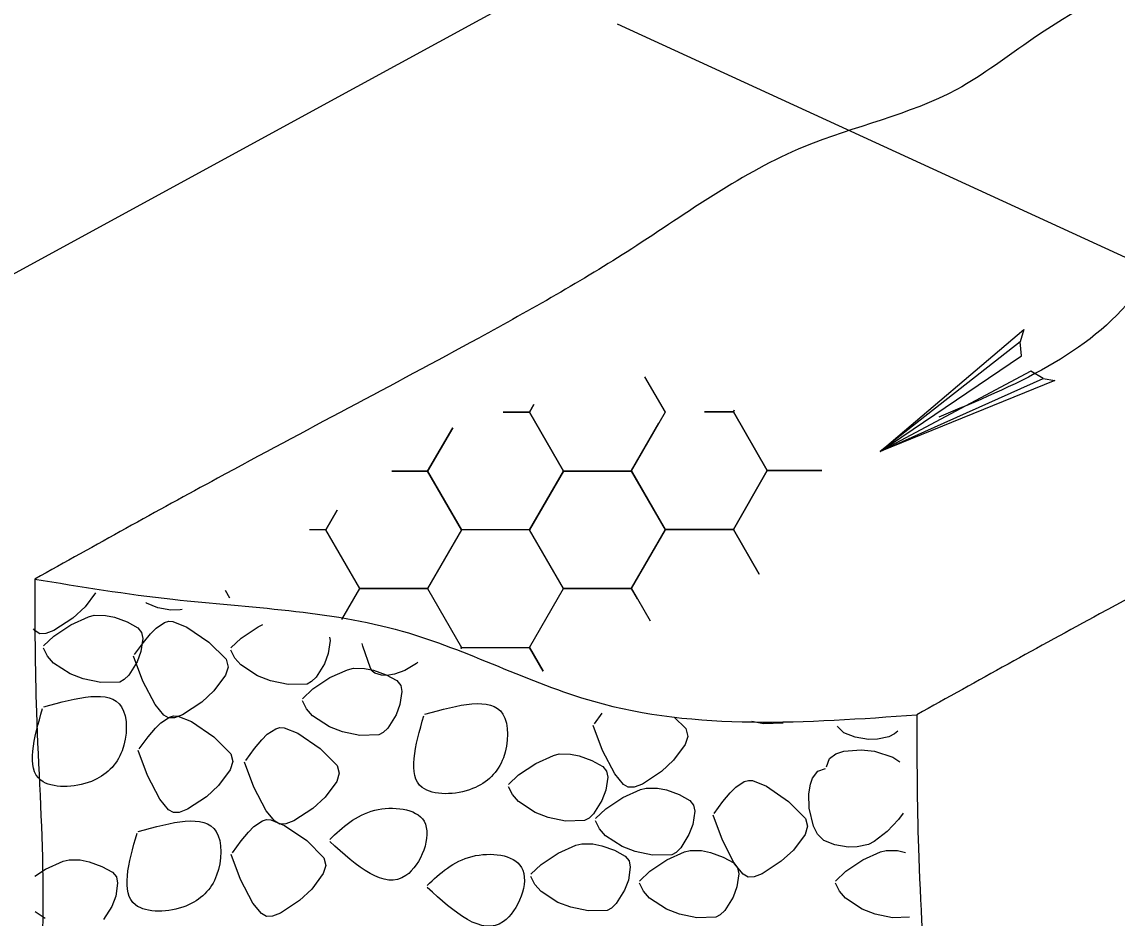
# Model space of a CAD drawing. Extents: x 3 to 3592, y -602 to 1171.
# Drawn here: x 3274.96 to 3315.32, y -133.62 to -100.6 of the extents above; entities that cross this region are included whole.
import ezdxf

# ---------------------------------------------------------------- set-up
doc = ezdxf.new("R2010")
doc.units = 0
doc.layers.add('2', color=7, linetype='Continuous')

msp = doc.modelspace()

# ---------------------------------------------------------------- linework, layer by layer
at = {"layer": '2'}
for p, q in [((3300.005, -96.063), (3285.796, -103.813)), ((3296.89, -100.672), (3316.735, -109.792)), ((3285.796, -103.813), (3258.755, -118.563))]:
    msp.add_line(p, q, dxfattribs=at)
for points in [[(3312.587, -113.741), (3312.135, -113.464), (3306.587, -116.433), (3312.587, -113.741), (3313.022, -113.812), (3306.587, -116.433), (3311.788, -112.905), (3311.741, -112.387), (3306.587, -116.433), (3311.881, -111.936), (3311.741, -112.387)], [(3297.908, -113.68), (3298.662, -114.985)], [(3292.689, -114.985), (3293.662, -114.985)], [(3293.662, -114.985), (3292.689, -114.985)], [(3293.826, -114.701), (3293.662, -114.985)], [(3293.662, -114.985), (3293.826, -114.701)], [(3293.662, -114.985), (3294.912, -117.15)], [(3294.912, -117.15), (3293.662, -114.985)], [(3298.662, -114.985), (3297.412, -117.15)], [(3301.176, -114.968), (3300.113, -114.968)], [(3300.113, -114.968), (3301.176, -114.968)], [(3301.209, -114.911), (3301.176, -114.968)], [(3301.176, -114.968), (3301.209, -114.911)], [(3302.426, -117.133), (3301.176, -114.968)], [(3301.176, -114.968), (3302.426, -117.133)], [(3297.426, -117.133), (3298.433, -115.388)], [(3290.835, -115.551), (3289.912, -117.15)], [(3289.912, -117.15), (3290.835, -115.551)], [(3289.912, -117.15), (3288.596, -117.15)], [(3288.596, -117.15), (3289.912, -117.15)], [(3291.162, -119.315), (3289.912, -117.15)], [(3289.912, -117.15), (3291.162, -119.315)], [(3294.912, -117.15), (3293.662, -119.315)], [(3293.662, -119.315), (3294.912, -117.15)], [(3294.912, -117.15), (3297.412, -117.15)], [(3297.412, -117.15), (3294.912, -117.15)], [(3297.412, -117.15), (3298.662, -119.315)], [(3298.676, -119.298), (3297.426, -117.133)], [(3302.426, -117.133), (3301.176, -119.298)], [(3301.176, -119.298), (3302.426, -117.133)], [(3304.442, -117.133), (3302.426, -117.133)], [(3302.426, -117.133), (3304.442, -117.133)], [(3286.58, -118.59), (3286.162, -119.315)], [(3286.162, -119.315), (3286.58, -118.59)], [(3286.162, -119.315), (3285.565, -119.315)], [(3287.412, -121.48), (3286.162, -119.315)], [(3291.162, -119.315), (3289.912, -121.48)], [(3293.662, -119.315), (3291.162, -119.315)], [(3294.912, -121.48), (3293.662, -119.315)], [(3298.662, -119.315), (3297.412, -121.48)], [(3297.426, -121.463), (3298.676, -119.298)], [(3301.176, -119.298), (3298.676, -119.298)], [(3298.676, -119.298), (3301.176, -119.298)], [(3302.13, -120.952), (3301.176, -119.298)], [(3301.176, -119.298), (3302.13, -120.952)], [(3277.67, -121.641), (3277.293, -122.15)], [(3282.447, -121.541), (3282.606, -121.816)], [(3286.754, -122.619), (3287.412, -121.48)], [(3287.412, -121.48), (3289.912, -121.48)], [(3289.912, -121.48), (3287.412, -121.48)], [(3289.912, -121.48), (3291.162, -123.645)], [(3293.662, -123.645), (3294.912, -121.48)], [(3294.912, -121.48), (3297.412, -121.48)], [(3297.412, -121.48), (3294.912, -121.48)], [(3297.412, -121.48), (3297.633, -121.863)], [(3298.128, -122.68), (3297.426, -121.463)], [(3277.293, -122.15), (3276.844, -122.564)], [(3279.557, -122.023), (3279.524, -121.991)], [(3279.967, -122.189), (3279.557, -122.023)], [(3280.455, -122.27), (3279.967, -122.189)], [(3280.789, -122.264), (3280.455, -122.27)], [(3280.872, -122.245), (3280.789, -122.264)], [(3276.844, -122.564), (3276.141, -123.026)], [(3276.765, -122.812), (3277.415, -122.518)], [(3277.415, -122.518), (3277.629, -122.465)], [(3277.629, -122.465), (3278.044, -122.47)], [(3278.044, -122.47), (3278.37, -122.537)], [(3278.37, -122.537), (3278.839, -122.708)], [(3275.446, -123.04), (3275.386, -122.967)], [(3275.623, -123.145), (3275.446, -123.04)], [(3276.141, -123.026), (3275.843, -123.139)], [(3276.135, -123.229), (3276.765, -122.812)], [(3278.839, -122.708), (3279.233, -122.922)], [(3279.233, -122.922), (3279.374, -123.1)], [(3279.703, -123.141), (3279.908, -122.937)], [(3279.908, -122.937), (3280.219, -122.729)], [(3280.219, -122.729), (3280.374, -122.686)], [(3280.374, -122.686), (3280.526, -122.693)], [(3280.526, -122.693), (3281.037, -122.898)], [(3281.037, -122.898), (3281.854, -123.458)], [(3283.038, -123.303), (3283.668, -122.886)], [(3283.668, -122.886), (3283.844, -122.806)], [(3275.843, -123.139), (3275.623, -123.145)], [(3275.759, -123.589), (3276.135, -123.229)], [(3279.112, -123.904), (3279.438, -123.461)], [(3279.417, -123.323), (3279.347, -123.803)], [(3279.374, -123.1), (3279.417, -123.323)], [(3279.438, -123.461), (3279.703, -123.141)], [(3281.854, -123.458), (3282.485, -124.086)], [(3282.662, -123.663), (3283.038, -123.303)], [(3286.319, -123.397), (3286.25, -123.877)], [(3286.295, -123.269), (3286.319, -123.397)], [(3275.905, -123.964), (3275.759, -123.67)], [(3279.347, -123.803), (3279.204, -124.182)], [(3282.808, -124.038), (3282.662, -123.743)], [(3286.25, -123.877), (3286.107, -124.256)], [(3287.526, -123.603), (3287.503, -123.506)], [(3287.812, -124.415), (3287.526, -123.603)], [(3291.162, -123.645), (3291.134, -123.692)], [(3291.134, -123.692), (3291.162, -123.645)], [(3291.162, -123.645), (3293.662, -123.645)], [(3293.662, -123.645), (3294.171, -124.526)], [(3294.171, -124.526), (3293.662, -123.645)], [(3276.13, -124.222), (3275.905, -123.964)], [(3276.746, -124.625), (3276.13, -124.222)], [(3279.204, -124.182), (3278.901, -124.67)], [(3279.415, -124.888), (3279.072, -123.965)], [(3282.485, -124.086), (3282.559, -124.371)], [(3283.033, -124.295), (3282.808, -124.038)], [(3286.107, -124.256), (3285.804, -124.744)], [(3289.499, -124.24), (3289.074, -124.5)], [(3289.547, -124.187), (3289.499, -124.24)], [(3277.225, -124.808), (3276.746, -124.625)], [(3278.901, -124.67), (3278.733, -124.835)], [(3282.463, -124.674), (3282.035, -125.252)], [(3282.559, -124.371), (3282.463, -124.674)], [(3283.649, -124.699), (3283.033, -124.295)], [(3286.31, -124.761), (3286.961, -124.467)], [(3286.961, -124.467), (3287.174, -124.414)], [(3287.174, -124.414), (3287.59, -124.418)], [(3287.59, -124.418), (3287.915, -124.486)], [(3287.874, -124.52), (3287.812, -124.415)], [(3287.963, -124.596), (3287.874, -124.52)], [(3287.915, -124.486), (3288.384, -124.657)], [(3288.207, -124.675), (3287.963, -124.596)], [(3288.405, -124.678), (3288.207, -124.675)], [(3288.384, -124.657), (3288.778, -124.871)], [(3288.691, -124.632), (3288.405, -124.678)], [(3289.074, -124.5), (3288.691, -124.632)], [(3277.866, -124.943), (3277.225, -124.808)], [(3278.567, -124.922), (3277.866, -124.943)], [(3278.733, -124.835), (3278.567, -124.922)], [(3279.869, -125.756), (3279.415, -124.888)], [(3284.128, -124.882), (3283.649, -124.699)], [(3284.768, -125.017), (3284.128, -124.882)], [(3285.469, -124.996), (3284.768, -125.017)], [(3285.635, -124.909), (3285.469, -124.996)], [(3285.804, -124.744), (3285.635, -124.909)], [(3285.681, -125.178), (3286.31, -124.761)], [(3288.778, -124.871), (3288.919, -125.049)], [(3288.919, -125.049), (3288.962, -125.272)], [(3282.035, -125.252), (3281.586, -125.666)], [(3285.305, -125.538), (3285.681, -125.178)], [(3288.962, -125.272), (3288.893, -125.752)], [(3280.188, -126.142), (3279.869, -125.756)], [(3281.586, -125.666), (3280.883, -126.128)], [(3285.451, -125.913), (3285.305, -125.618)], [(3288.893, -125.752), (3288.749, -126.131)], [(3280.085, -126.42), (3280.396, -126.213)], [(3280.365, -126.247), (3280.188, -126.142)], [(3280.585, -126.241), (3280.365, -126.247)], [(3280.396, -126.213), (3280.551, -126.17)], [(3280.551, -126.17), (3280.703, -126.176)], [(3280.883, -126.128), (3280.585, -126.241)], [(3280.703, -126.176), (3281.214, -126.381)], [(3285.675, -126.17), (3285.451, -125.913)], [(3286.292, -126.574), (3285.675, -126.17)], [(3288.749, -126.131), (3288.446, -126.619)], [(3296.054, -126.458), (3296.342, -126.065)], [(3298.997, -126.213), (3299.426, -126.64)], [(3279.615, -126.944), (3279.88, -126.625)], [(3279.88, -126.625), (3280.085, -126.42)], [(3281.214, -126.381), (3282.031, -126.941)], [(3284.005, -126.849), (3284.316, -126.641)], [(3284.316, -126.641), (3284.471, -126.598)], [(3284.471, -126.598), (3284.624, -126.605)], [(3284.624, -126.605), (3285.135, -126.81)], [(3286.77, -126.757), (3286.292, -126.574)], [(3288.446, -126.619), (3288.278, -126.784)], [(3296.356, -127.442), (3296.013, -126.519)], [(3299.426, -126.64), (3299.5, -126.925)], [(3302.292, -126.464), (3301.852, -126.371)], [(3302.993, -126.442), (3302.292, -126.464)], [(3303.006, -126.435), (3302.993, -126.442)], [(3305.025, -126.568), (3305.014, -126.547)], [(3305.252, -126.792), (3305.025, -126.568)], [(3279.289, -127.388), (3279.615, -126.944)], [(3282.031, -126.941), (3282.662, -127.57)], [(3283.536, -127.373), (3283.8, -127.053)], [(3283.8, -127.053), (3284.005, -126.849)], [(3285.135, -126.81), (3285.952, -127.37)], [(3287.411, -126.892), (3286.77, -126.757)], [(3288.112, -126.871), (3287.411, -126.892)], [(3288.278, -126.784), (3288.112, -126.871)], [(3299.5, -126.925), (3299.404, -127.227)], [(3305.663, -126.958), (3305.252, -126.792)], [(3306.15, -127.038), (3305.663, -126.958)], [(3306.485, -127.033), (3306.15, -127.038)], [(3306.903, -126.937), (3306.485, -127.033)], [(3307.11, -126.832), (3306.903, -126.937)], [(3307.241, -126.731), (3307.11, -126.832)], [(3279.592, -128.372), (3279.249, -127.449)], [(3283.21, -127.816), (3283.536, -127.373)], [(3285.952, -127.37), (3286.583, -127.998)], [(3296.81, -128.31), (3296.356, -127.442)], [(3299.404, -127.227), (3298.976, -127.806)], [(3304.957, -127.564), (3305.252, -127.465)], [(3305.252, -127.465), (3305.88, -127.415)], [(3305.88, -127.415), (3306.381, -127.473)], [(3306.381, -127.473), (3307.054, -127.693)], [(3282.736, -127.855), (3282.64, -128.157)], [(3282.662, -127.57), (3282.736, -127.855)], [(3283.513, -128.8), (3283.17, -127.877)], [(3293.893, -127.921), (3294.544, -127.627)], [(3294.544, -127.627), (3294.757, -127.574)], [(3294.757, -127.574), (3295.173, -127.578)], [(3295.173, -127.578), (3295.498, -127.646)], [(3295.498, -127.646), (3295.967, -127.817)], [(3295.967, -127.817), (3296.362, -128.031)], [(3298.976, -127.806), (3298.527, -128.219)], [(3304.605, -128.051), (3304.715, -127.746)], [(3304.715, -127.746), (3304.957, -127.564)], [(3307.054, -127.693), (3307.306, -127.857)], [(3307.306, -127.857), (3307.312, -127.864)], [(3282.64, -128.157), (3282.212, -128.736)], [(3286.657, -128.283), (3286.561, -128.586)], [(3286.583, -127.998), (3286.657, -128.283)], [(3293.264, -128.338), (3293.893, -127.921)], [(3296.362, -128.031), (3296.502, -128.208)], [(3296.502, -128.208), (3296.545, -128.432)], [(3297.129, -128.696), (3296.81, -128.31)], [(3298.527, -128.219), (3297.824, -128.682)], [(3304.098, -128.459), (3304.288, -128.209)], [(3304.288, -128.209), (3304.565, -128.112)], [(3280.046, -129.24), (3279.592, -128.372)], [(3286.561, -128.586), (3286.133, -129.164)], [(3292.888, -128.697), (3293.264, -128.338)], [(3296.545, -128.432), (3296.476, -128.912)], [(3297.306, -128.801), (3297.129, -128.696)], [(3297.824, -128.682), (3297.526, -128.795)], [(3301.263, -128.797), (3301.574, -128.59)], [(3301.574, -128.59), (3301.729, -128.547)], [(3301.729, -128.547), (3301.881, -128.553)], [(3301.881, -128.553), (3302.392, -128.758)], [(3303.958, -129.047), (3304.015, -128.688)], [(3304.015, -128.688), (3304.098, -128.459)], [(3282.212, -128.736), (3281.763, -129.149)], [(3283.966, -129.668), (3283.513, -128.8)], [(3293.034, -129.072), (3292.888, -128.778)], [(3293.258, -129.33), (3293.034, -129.072)], [(3296.476, -128.912), (3296.332, -129.291)], [(3297.102, -129.175), (3297.752, -128.881)], [(3297.526, -128.795), (3297.306, -128.801)], [(3297.752, -128.881), (3297.966, -128.828)], [(3297.966, -128.828), (3298.381, -128.832)], [(3298.381, -128.832), (3298.707, -128.9)], [(3298.707, -128.9), (3299.176, -129.071)], [(3299.176, -129.071), (3299.57, -129.285)], [(3300.793, -129.321), (3301.058, -129.002)], [(3301.058, -129.002), (3301.263, -128.797)], [(3302.392, -128.758), (3303.209, -129.318)], [(3303.968, -129.57), (3303.958, -129.047)], [(3280.365, -129.626), (3280.046, -129.24)], [(3281.763, -129.149), (3281.06, -129.612)], [(3286.133, -129.164), (3285.684, -129.578)], [(3293.875, -129.734), (3293.258, -129.33)], [(3296.332, -129.291), (3296.029, -129.778)], [(3296.472, -129.592), (3297.102, -129.175)], [(3299.57, -129.285), (3299.71, -129.463)], [(3299.71, -129.463), (3299.753, -129.686)], [(3300.468, -129.765), (3300.793, -129.321)], [(3303.209, -129.318), (3303.84, -129.947)], [(3280.542, -129.731), (3280.365, -129.626)], [(3280.762, -129.725), (3280.542, -129.731)], [(3281.06, -129.612), (3280.762, -129.725)], [(3284.286, -130.054), (3283.966, -129.668)], [(3285.684, -129.578), (3284.98, -130.04)], [(3294.353, -129.917), (3293.875, -129.734)], [(3294.994, -130.052), (3294.353, -129.917)], [(3296.029, -129.778), (3295.861, -129.944)], [(3296.096, -129.952), (3296.472, -129.592)], [(3299.753, -129.686), (3299.684, -130.166)], [(3300.77, -130.749), (3300.427, -129.826)], [(3304.123, -130.232), (3303.968, -129.57)], [(3307.43, -129.753), (3307.256, -129.99)], [(3283.308, -130.448), (3283.513, -130.244)], [(3283.513, -130.244), (3283.824, -130.037)], [(3283.824, -130.037), (3283.979, -129.993)], [(3283.979, -129.993), (3284.131, -130)], [(3284.131, -130), (3284.642, -130.205)], [(3284.462, -130.159), (3284.286, -130.054)], [(3284.683, -130.153), (3284.462, -130.159)], [(3284.642, -130.205), (3285.459, -130.765)], [(3284.98, -130.04), (3284.683, -130.153)], [(3295.695, -130.03), (3294.994, -130.052)], [(3295.861, -129.944), (3295.695, -130.03)], [(3296.242, -130.327), (3296.096, -130.032)], [(3296.467, -130.584), (3296.242, -130.327)], [(3299.684, -130.166), (3299.541, -130.545)], [(3303.914, -130.232), (3303.818, -130.534)], [(3303.84, -129.947), (3303.914, -130.232)], [(3304.277, -130.533), (3304.123, -130.232)], [(3307.256, -129.99), (3306.838, -130.43)], [(3283.043, -130.768), (3283.308, -130.448)], [(3297.083, -130.988), (3296.467, -130.584)], [(3299.541, -130.545), (3299.238, -131.033)], [(3303.818, -130.534), (3303.39, -131.113)], [(3304.504, -130.757), (3304.277, -130.533)], [(3306.838, -130.43), (3306.362, -130.798)], [(3282.717, -131.212), (3283.043, -130.768)], [(3285.459, -130.765), (3286.09, -131.394)], [(3294.725, -131.227), (3295.375, -130.933)], [(3295.375, -130.933), (3295.589, -130.88)], [(3295.589, -130.88), (3296.004, -130.884)], [(3296.004, -130.884), (3296.33, -130.952)], [(3296.33, -130.952), (3296.799, -131.123)], [(3296.799, -131.123), (3297.193, -131.337)], [(3297.562, -131.171), (3297.083, -130.988)], [(3299.238, -131.033), (3299.069, -131.198)], [(3299.376, -131.184), (3299.589, -131.131)], [(3299.589, -131.131), (3300.005, -131.135)], [(3300.005, -131.135), (3300.33, -131.203)], [(3301.224, -131.617), (3300.77, -130.749)], [(3303.39, -131.113), (3302.941, -131.526)], [(3304.915, -130.924), (3304.504, -130.757)], [(3305.402, -131.004), (3304.915, -130.924)], [(3305.737, -130.998), (3305.402, -131.004)], [(3306.154, -130.903), (3305.737, -130.998)], [(3306.362, -130.798), (3306.154, -130.903)], [(3306.595, -131.184), (3306.808, -131.131)], [(3306.808, -131.131), (3307.224, -131.135)], [(3307.224, -131.135), (3307.52, -131.197)], [(3275.835, -131.817), (3276.486, -131.524)], [(3276.486, -131.524), (3276.699, -131.471)], [(3276.699, -131.471), (3277.115, -131.475)], [(3277.115, -131.475), (3277.44, -131.542)], [(3277.44, -131.542), (3277.909, -131.714)], [(3283.02, -132.195), (3282.677, -131.272)], [(3286.09, -131.394), (3286.164, -131.679)], [(3294.095, -131.644), (3294.725, -131.227)], [(3297.193, -131.337), (3297.333, -131.515)], [(3297.333, -131.515), (3297.376, -131.738)], [(3298.202, -131.306), (3297.562, -131.171)], [(3298.096, -131.895), (3298.725, -131.478)], [(3298.904, -131.285), (3298.202, -131.306)], [(3298.725, -131.478), (3299.376, -131.184)], [(3299.069, -131.198), (3298.904, -131.285)], [(3300.33, -131.203), (3300.8, -131.374)], [(3300.8, -131.374), (3301.194, -131.588)], [(3302.941, -131.526), (3302.238, -131.989)], [(3305.315, -131.895), (3305.944, -131.478)], [(3305.944, -131.478), (3306.595, -131.184)], [(3275.44, -132.079), (3275.835, -131.817)], [(3277.909, -131.714), (3278.303, -131.928)], [(3278.303, -131.928), (3278.444, -132.105)], [(3286.164, -131.679), (3286.068, -131.981)], [(3293.719, -132.004), (3294.095, -131.644)], [(3297.376, -131.738), (3297.307, -132.218)], [(3297.72, -132.255), (3298.096, -131.895)], [(3301.194, -131.588), (3301.334, -131.766)], [(3301.543, -132.003), (3301.224, -131.617)], [(3301.334, -131.766), (3301.377, -131.989)], [(3304.939, -132.255), (3305.315, -131.895)], [(3278.487, -132.329), (3278.418, -132.809)], [(3278.444, -132.105), (3278.487, -132.329)], [(3283.474, -133.064), (3283.02, -132.195)], [(3286.068, -131.981), (3285.64, -132.56)], [(3293.865, -132.379), (3293.719, -132.084)], [(3297.307, -132.218), (3297.164, -132.597)], [(3297.866, -132.63), (3297.72, -132.335)], [(3301.377, -131.989), (3301.308, -132.469)], [(3301.72, -132.108), (3301.543, -132.003)], [(3301.94, -132.102), (3301.72, -132.108)], [(3302.238, -131.989), (3301.94, -132.102)], [(3305.085, -132.63), (3304.939, -132.335)], [(3285.64, -132.56), (3285.191, -132.973)], [(3294.09, -132.636), (3293.865, -132.379)], [(3294.706, -133.04), (3294.09, -132.636)], [(3297.164, -132.597), (3296.861, -133.085)], [(3298.09, -132.887), (3297.866, -132.63)], [(3301.308, -132.469), (3301.164, -132.848)], [(3305.309, -132.887), (3305.085, -132.63)], [(3278.418, -132.809), (3278.274, -133.188)], [(3283.793, -133.449), (3283.474, -133.064)], [(3285.191, -132.973), (3284.488, -133.435)], [(3295.185, -133.223), (3294.706, -133.04)], [(3296.861, -133.085), (3296.692, -133.25)], [(3298.707, -133.291), (3298.09, -132.887)], [(3301.164, -132.848), (3300.862, -133.336)], [(3305.926, -133.291), (3305.309, -132.887)], [(3275.817, -133.63), (3275.448, -133.389)], [(3278.274, -133.188), (3277.971, -133.675)], [(3283.97, -133.555), (3283.793, -133.449)], [(3284.19, -133.549), (3283.97, -133.555)], [(3284.488, -133.435), (3284.19, -133.549)], [(3295.825, -133.358), (3295.185, -133.223)], [(3296.527, -133.337), (3295.825, -133.358)], [(3296.692, -133.25), (3296.527, -133.337)], [(3299.186, -133.474), (3298.707, -133.291)], [(3299.826, -133.609), (3299.186, -133.474)], [(3300.693, -133.501), (3300.527, -133.588)], [(3300.862, -133.336), (3300.693, -133.501)], [(3306.405, -133.474), (3305.926, -133.291)], [(3307.045, -133.609), (3306.405, -133.474)], [(3300.527, -133.588), (3299.826, -133.609)], [(3307.67, -133.59), (3307.045, -133.609)]]:
    msp.add_lwpolyline(points, dxfattribs=at)
for points in [[(3316.684, -98.63), (3312.223, -101.213), (3309.405, -103.091), (3303.77, -105.204), (3297.43, -108.961), (3291.795, -112.248), (3282.168, -117.414), (3275.434, -121.13)], [(3349.184, -103.63), (3344.723, -106.213), (3341.905, -108.091), (3336.27, -110.204), (3329.93, -113.961), (3324.295, -117.248), (3314.668, -122.414), (3307.934, -126.13)], [(3324.058, -103.835), (3318.461, -106.916), (3315.993, -110.619), (3308.747, -115.163)], [(3275.434, -121.13), (3280.524, -121.875), (3288.977, -123.049), (3296.021, -125.632), (3307.934, -126.13)], [(3275.434, -121.13), (3275.496, -126.033), (3275.731, -132.137), (3275.434, -139.88)], [(3349.184, -122.38), (3344.723, -124.963), (3341.905, -126.841), (3336.27, -128.954), (3329.93, -132.711), (3324.295, -135.998), (3314.668, -141.164), (3307.934, -144.88)], [(3275.765, -125.837), (3278.633, -125.837), (3278.653, -127.452), (3277.522, -128.583), (3275.664, -128.543), (3275.724, -125.897)], [(3289.813, -126.103), (3292.68, -126.103), (3292.701, -127.718), (3291.57, -128.849), (3289.712, -128.809), (3289.772, -126.163)], [(3307.934, -126.13), (3307.996, -131.033), (3308.231, -137.137), (3307.934, -144.88)], [(3286.305, -130.719), (3287.961, -129.649), (3289.779, -130.053), (3289.113, -132.052), (3286.305, -130.8)], [(3279.249, -130.428), (3282.117, -130.428), (3282.137, -132.044), (3281.006, -133.175), (3279.148, -133.134), (3279.208, -130.489)], [(3289.896, -132.417), (3291.552, -131.347), (3293.37, -131.751), (3292.703, -133.75), (3289.896, -132.498)]]:
    msp.add_spline(points, degree=3, dxfattribs=at)

doc.saveas('drawing.dxf')
